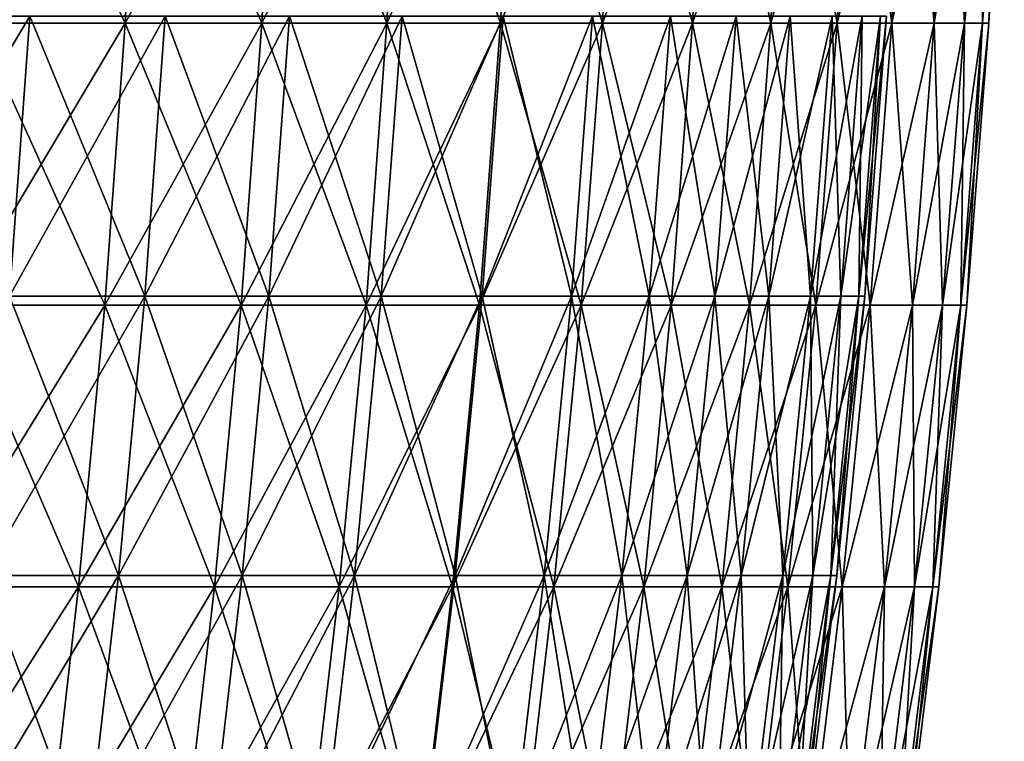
# Model space of a CAD drawing. Header units: millimetres. Extents: x -250 to 250, y -45 to 4150.
# Tile 803 of 805: x 231 to 250, y 4119 to 4134. Entities that reach past the tile are written whole.
import ezdxf

# ---------------------------------------------------------------- set-up
doc = ezdxf.new("R2010")
doc.units = ezdxf.units.MM
doc.header["$LTSCALE"] = 81.481481
for name, color, linetype in [('19', 7, 'CONTINUOUS'), ('20', 7, 'CONTINUOUS'), ('21', 7, 'CONTINUOUS'), ('22', 7, 'CONTINUOUS')]:
    doc.layers.add(name, color=color, linetype=linetype)

msp = doc.modelspace()

# ---------------------------------------------------------------- linework, layer by layer
at = {"layer": '19', "color": 7, "linetype": 'CONTINUOUS'}
for points in [[(232.607, 4133.45, -90.112), (229.721, 4133.45, -97.233), (232.891, 4138.964, -90.222), (232.607, 4133.45, -90.112)], [(232.891, 4138.964, -90.222), (229.721, 4133.45, -97.233), (230.002, 4138.964, -97.351), (232.891, 4138.964, -90.222)], [(235.271, 4133.45, -82.906), (232.607, 4133.45, -90.112), (235.559, 4138.964, -83.008), (235.271, 4133.45, -82.906)], [(235.559, 4138.964, -83.008), (232.607, 4133.45, -90.112), (232.891, 4138.964, -90.222), (235.559, 4138.964, -83.008)], [(237.713, 4133.45, -75.622), (235.271, 4133.45, -82.906), (238.003, 4138.964, -75.714), (237.713, 4133.45, -75.622)], [(238.003, 4138.964, -75.714), (235.271, 4133.45, -82.906), (235.559, 4138.964, -83.008), (238.003, 4138.964, -75.714)], [(239.929, 4133.45, -68.266), (237.713, 4133.45, -75.622), (240.222, 4138.964, -68.349), (239.929, 4133.45, -68.266)], [(240.222, 4138.964, -68.349), (237.713, 4133.45, -75.622), (238.003, 4138.964, -75.714), (240.222, 4138.964, -68.349)], [(241.917, 4133.45, -60.845), (239.929, 4133.45, -68.266), (242.213, 4138.964, -60.919), (241.917, 4133.45, -60.845)], [(242.213, 4138.964, -60.919), (239.929, 4133.45, -68.266), (240.222, 4138.964, -68.349), (242.213, 4138.964, -60.919)], [(243.676, 4133.45, -53.366), (241.917, 4133.45, -60.845), (243.974, 4138.964, -53.431), (243.676, 4133.45, -53.366)], [(243.974, 4138.964, -53.431), (241.917, 4133.45, -60.845), (242.213, 4138.964, -60.919), (243.974, 4138.964, -53.431)], [(245.204, 4133.45, -45.837), (243.676, 4133.45, -53.366), (245.504, 4138.964, -45.893), (245.204, 4133.45, -45.837)], [(245.504, 4138.964, -45.893), (243.676, 4133.45, -53.366), (243.974, 4138.964, -53.431), (245.504, 4138.964, -45.893)], [(246.499, 4133.45, -38.264), (245.204, 4133.45, -45.837), (246.801, 4138.964, -38.311), (246.499, 4133.45, -38.264)], [(246.801, 4138.964, -38.311), (245.204, 4133.45, -45.837), (245.504, 4138.964, -45.893), (246.801, 4138.964, -38.311)], [(247.561, 4133.45, -30.655), (246.499, 4133.45, -38.264), (247.863, 4138.964, -30.692), (247.561, 4133.45, -30.655)], [(247.863, 4138.964, -30.692), (246.499, 4133.45, -38.264), (246.801, 4138.964, -38.311), (247.863, 4138.964, -30.692)], [(248.387, 4133.45, -23.016), (247.561, 4133.45, -30.655), (248.691, 4138.964, -23.045), (248.387, 4133.45, -23.016)], [(248.691, 4138.964, -23.045), (247.561, 4133.45, -30.655), (247.863, 4138.964, -30.692), (248.691, 4138.964, -23.045)], [(248.978, 4133.45, -15.356), (248.387, 4133.45, -23.016), (249.283, 4138.964, -15.375), (248.978, 4133.45, -15.356)], [(249.283, 4138.964, -15.375), (248.387, 4133.45, -23.016), (248.691, 4138.964, -23.045), (249.283, 4138.964, -15.375)], [(249.333, 4133.45, -7.682), (248.978, 4133.45, -15.356), (249.638, 4138.964, -7.691), (249.333, 4133.45, -7.682)], [(249.638, 4138.964, -7.691), (248.978, 4133.45, -15.356), (249.283, 4138.964, -15.375), (249.638, 4138.964, -7.691)], [(249.452, 4133.45), (249.333, 4133.45, -7.682), (249.756, 4138.964), (249.452, 4133.45)], [(249.756, 4138.964), (249.333, 4133.45, -7.682), (249.638, 4138.964, -7.691), (249.756, 4138.964)], [(232.209, 4127.944, -89.958), (229.329, 4127.944, -97.066), (232.607, 4133.45, -90.112), (232.209, 4127.944, -89.958)], [(232.607, 4133.45, -90.112), (229.329, 4127.944, -97.066), (229.721, 4133.45, -97.233), (232.607, 4133.45, -90.112)], [(234.869, 4127.944, -82.765), (232.209, 4127.944, -89.958), (235.271, 4133.45, -82.906), (234.869, 4127.944, -82.765)], [(235.271, 4133.45, -82.906), (232.209, 4127.944, -89.958), (232.607, 4133.45, -90.112), (235.271, 4133.45, -82.906)], [(237.307, 4127.944, -75.493), (234.869, 4127.944, -82.765), (237.713, 4133.45, -75.622), (237.307, 4127.944, -75.493)], [(237.713, 4133.45, -75.622), (234.869, 4127.944, -82.765), (235.271, 4133.45, -82.906), (237.713, 4133.45, -75.622)], [(239.519, 4127.944, -68.149), (237.307, 4127.944, -75.493), (239.929, 4133.45, -68.266), (239.519, 4127.944, -68.149)], [(239.929, 4133.45, -68.266), (237.307, 4127.944, -75.493), (237.713, 4133.45, -75.622), (239.929, 4133.45, -68.266)], [(241.504, 4127.944, -60.741), (239.519, 4127.944, -68.149), (241.917, 4133.45, -60.845), (241.504, 4127.944, -60.741)], [(241.917, 4133.45, -60.845), (239.519, 4127.944, -68.149), (239.929, 4133.45, -68.266), (241.917, 4133.45, -60.845)], [(243.26, 4127.944, -53.275), (241.504, 4127.944, -60.741), (243.676, 4133.45, -53.366), (243.26, 4127.944, -53.275)], [(243.676, 4133.45, -53.366), (241.504, 4127.944, -60.741), (241.917, 4133.45, -60.845), (243.676, 4133.45, -53.366)], [(244.785, 4127.944, -45.758), (243.26, 4127.944, -53.275), (245.204, 4133.45, -45.837), (244.785, 4127.944, -45.758)], [(245.204, 4133.45, -45.837), (243.26, 4127.944, -53.275), (243.676, 4133.45, -53.366), (245.204, 4133.45, -45.837)], [(246.078, 4127.944, -38.198), (244.785, 4127.944, -45.758), (246.499, 4133.45, -38.264), (246.078, 4127.944, -38.198)], [(246.499, 4133.45, -38.264), (244.785, 4127.944, -45.758), (245.204, 4133.45, -45.837), (246.499, 4133.45, -38.264)], [(247.138, 4127.944, -30.602), (246.078, 4127.944, -38.198), (247.561, 4133.45, -30.655), (247.138, 4127.944, -30.602)], [(247.561, 4133.45, -30.655), (246.078, 4127.944, -38.198), (246.499, 4133.45, -38.264), (247.561, 4133.45, -30.655)], [(247.963, 4127.944, -22.977), (247.138, 4127.944, -30.602), (248.387, 4133.45, -23.016), (247.963, 4127.944, -22.977)], [(248.387, 4133.45, -23.016), (247.138, 4127.944, -30.602), (247.561, 4133.45, -30.655), (248.387, 4133.45, -23.016)], [(248.553, 4127.944, -15.33), (247.963, 4127.944, -22.977), (248.978, 4133.45, -15.356), (248.553, 4127.944, -15.33)], [(248.978, 4133.45, -15.356), (247.963, 4127.944, -22.977), (248.387, 4133.45, -23.016), (248.978, 4133.45, -15.356)], [(248.907, 4127.944, -7.669), (248.553, 4127.944, -15.33), (249.333, 4133.45, -7.682), (248.907, 4127.944, -7.669)], [(249.333, 4133.45, -7.682), (248.553, 4127.944, -15.33), (248.978, 4133.45, -15.356), (249.333, 4133.45, -7.682)], [(249.025, 4127.944), (248.907, 4127.944, -7.669), (249.452, 4133.45), (249.025, 4127.944)], [(249.452, 4133.45), (248.907, 4127.944, -7.669), (249.333, 4133.45, -7.682), (249.452, 4133.45)], [(231.698, 4122.448, -89.76), (228.824, 4122.448, -96.853), (232.209, 4127.944, -89.958), (231.698, 4122.448, -89.76)], [(232.209, 4127.944, -89.958), (228.824, 4122.448, -96.853), (229.329, 4127.944, -97.066), (232.209, 4127.944, -89.958)], [(234.352, 4122.448, -82.583), (231.698, 4122.448, -89.76), (234.869, 4127.944, -82.765), (234.352, 4122.448, -82.583)], [(234.869, 4127.944, -82.765), (231.698, 4122.448, -89.76), (232.209, 4127.944, -89.958), (234.869, 4127.944, -82.765)], [(236.784, 4122.448, -75.327), (234.352, 4122.448, -82.583), (237.307, 4127.944, -75.493), (236.784, 4122.448, -75.327)], [(237.307, 4127.944, -75.493), (234.352, 4122.448, -82.583), (234.869, 4127.944, -82.765), (237.307, 4127.944, -75.493)], [(238.992, 4122.448, -67.999), (236.784, 4122.448, -75.327), (239.519, 4127.944, -68.149), (238.992, 4122.448, -67.999)], [(239.519, 4127.944, -68.149), (236.784, 4122.448, -75.327), (237.307, 4127.944, -75.493), (239.519, 4127.944, -68.149)], [(240.972, 4122.448, -60.607), (238.992, 4122.448, -67.999), (241.504, 4127.944, -60.741), (240.972, 4122.448, -60.607)], [(241.504, 4127.944, -60.741), (238.992, 4122.448, -67.999), (239.519, 4127.944, -68.149), (241.504, 4127.944, -60.741)], [(242.725, 4122.448, -53.157), (240.972, 4122.448, -60.607), (243.26, 4127.944, -53.275), (242.725, 4122.448, -53.157)], [(243.26, 4127.944, -53.275), (240.972, 4122.448, -60.607), (241.504, 4127.944, -60.741), (243.26, 4127.944, -53.275)], [(244.246, 4122.448, -45.658), (242.725, 4122.448, -53.157), (244.785, 4127.944, -45.758), (244.246, 4122.448, -45.658)], [(244.785, 4127.944, -45.758), (242.725, 4122.448, -53.157), (243.26, 4127.944, -53.275), (244.785, 4127.944, -45.758)], [(245.537, 4122.448, -38.114), (244.246, 4122.448, -45.658), (246.078, 4127.944, -38.198), (245.537, 4122.448, -38.114)], [(246.078, 4127.944, -38.198), (244.246, 4122.448, -45.658), (244.785, 4127.944, -45.758), (246.078, 4127.944, -38.198)], [(246.594, 4122.448, -30.535), (245.537, 4122.448, -38.114), (247.138, 4127.944, -30.602), (246.594, 4122.448, -30.535)], [(247.138, 4127.944, -30.602), (245.537, 4122.448, -38.114), (246.078, 4127.944, -38.198), (247.138, 4127.944, -30.602)], [(247.417, 4122.448, -22.927), (246.594, 4122.448, -30.535), (247.963, 4127.944, -22.977), (247.417, 4122.448, -22.927)], [(247.963, 4127.944, -22.977), (246.594, 4122.448, -30.535), (247.138, 4127.944, -30.602), (247.963, 4127.944, -22.977)], [(248.006, 4122.448, -15.296), (247.417, 4122.448, -22.927), (248.553, 4127.944, -15.33), (248.006, 4122.448, -15.296)], [(248.553, 4127.944, -15.33), (247.417, 4122.448, -22.927), (247.963, 4127.944, -22.977), (248.553, 4127.944, -15.33)], [(248.359, 4122.448, -7.652), (248.006, 4122.448, -15.296), (248.907, 4127.944, -7.669), (248.359, 4122.448, -7.652)], [(248.907, 4127.944, -7.669), (248.006, 4122.448, -15.296), (248.553, 4127.944, -15.33), (248.907, 4127.944, -7.669)], [(248.477, 4122.448), (248.359, 4122.448, -7.652), (249.025, 4127.944), (248.477, 4122.448)], [(249.025, 4127.944), (248.359, 4122.448, -7.652), (248.907, 4127.944, -7.669), (249.025, 4127.944)], [(231.074, 4116.967, -89.519), (228.208, 4116.967, -96.592), (231.698, 4122.448, -89.76), (231.074, 4116.967, -89.519)], [(231.698, 4122.448, -89.76), (228.208, 4116.967, -96.592), (228.824, 4122.448, -96.853), (231.698, 4122.448, -89.76)], [(233.721, 4116.967, -82.36), (231.074, 4116.967, -89.519), (234.352, 4122.448, -82.583), (233.721, 4116.967, -82.36)], [(234.352, 4122.448, -82.583), (231.074, 4116.967, -89.519), (231.698, 4122.448, -89.76), (234.352, 4122.448, -82.583)], [(236.147, 4116.967, -75.124), (233.721, 4116.967, -82.36), (236.784, 4122.448, -75.327), (236.147, 4116.967, -75.124)], [(236.784, 4122.448, -75.327), (233.721, 4116.967, -82.36), (234.352, 4122.448, -82.583), (236.784, 4122.448, -75.327)], [(238.348, 4116.967, -67.816), (236.147, 4116.967, -75.124), (238.992, 4122.448, -67.999), (238.348, 4116.967, -67.816)], [(238.992, 4122.448, -67.999), (236.147, 4116.967, -75.124), (236.784, 4122.448, -75.327), (238.992, 4122.448, -67.999)], [(240.323, 4116.967, -60.444), (238.348, 4116.967, -67.816), (240.972, 4122.448, -60.607), (240.323, 4116.967, -60.444)], [(240.972, 4122.448, -60.607), (238.348, 4116.967, -67.816), (238.992, 4122.448, -67.999), (240.972, 4122.448, -60.607)], [(242.071, 4116.967, -53.014), (240.323, 4116.967, -60.444), (242.725, 4122.448, -53.157), (242.071, 4116.967, -53.014)], [(242.725, 4122.448, -53.157), (240.323, 4116.967, -60.444), (240.972, 4122.448, -60.607), (242.725, 4122.448, -53.157)], [(243.589, 4116.967, -45.535), (242.071, 4116.967, -53.014), (244.246, 4122.448, -45.658), (243.589, 4116.967, -45.535)], [(244.246, 4122.448, -45.658), (242.071, 4116.967, -53.014), (242.725, 4122.448, -53.157), (244.246, 4122.448, -45.658)], [(244.875, 4116.967, -38.012), (243.589, 4116.967, -45.535), (245.537, 4122.448, -38.114), (244.875, 4116.967, -38.012)], [(245.537, 4122.448, -38.114), (243.589, 4116.967, -45.535), (244.246, 4122.448, -45.658), (245.537, 4122.448, -38.114)], [(245.93, 4116.967, -30.453), (244.875, 4116.967, -38.012), (246.594, 4122.448, -30.535), (245.93, 4116.967, -30.453)], [(246.594, 4122.448, -30.535), (244.875, 4116.967, -38.012), (245.537, 4122.448, -38.114), (246.594, 4122.448, -30.535)], [(246.751, 4116.967, -22.865), (245.93, 4116.967, -30.453), (247.417, 4122.448, -22.927), (246.751, 4116.967, -22.865)], [(247.417, 4122.448, -22.927), (245.93, 4116.967, -30.453), (246.594, 4122.448, -30.535), (247.417, 4122.448, -22.927)], [(247.338, 4116.967, -15.255), (246.751, 4116.967, -22.865), (248.006, 4122.448, -15.296), (247.338, 4116.967, -15.255)], [(248.006, 4122.448, -15.296), (246.751, 4116.967, -22.865), (247.417, 4122.448, -22.927), (248.006, 4122.448, -15.296)], [(247.69, 4116.967, -7.631), (247.338, 4116.967, -15.255), (248.359, 4122.448, -7.652), (247.69, 4116.967, -7.631)], [(248.359, 4122.448, -7.652), (247.338, 4116.967, -15.255), (248.006, 4122.448, -15.296), (248.359, 4122.448, -7.652)], [(247.808, 4116.967), (247.69, 4116.967, -7.631), (248.477, 4122.448), (247.808, 4116.967)], [(248.477, 4122.448), (247.69, 4116.967, -7.631), (248.359, 4122.448, -7.652), (248.477, 4122.448)]]:
    msp.add_3dface(points, dxfattribs=at)
at = {"layer": '20', "color": 7, "linetype": 'CONTINUOUS'}
for points in [[(229.721, 4133.45, 97.233), (232.607, 4133.45, 90.112), (230.002, 4138.964, 97.351), (229.721, 4133.45, 97.233)], [(230.002, 4138.964, 97.351), (232.607, 4133.45, 90.112), (232.891, 4138.964, 90.222), (230.002, 4138.964, 97.351)], [(232.607, 4133.45, 90.112), (235.271, 4133.45, 82.906), (232.891, 4138.964, 90.222), (232.607, 4133.45, 90.112)], [(232.891, 4138.964, 90.222), (235.271, 4133.45, 82.906), (235.559, 4138.964, 83.008), (232.891, 4138.964, 90.222)], [(235.271, 4133.45, 82.906), (237.713, 4133.45, 75.622), (235.559, 4138.964, 83.008), (235.271, 4133.45, 82.906)], [(235.559, 4138.964, 83.008), (237.713, 4133.45, 75.622), (238.003, 4138.964, 75.714), (235.559, 4138.964, 83.008)], [(237.713, 4133.45, 75.622), (239.929, 4133.45, 68.266), (238.003, 4138.964, 75.714), (237.713, 4133.45, 75.622)], [(238.003, 4138.964, 75.714), (239.929, 4133.45, 68.266), (240.222, 4138.964, 68.349), (238.003, 4138.964, 75.714)], [(239.929, 4133.45, 68.266), (241.917, 4133.45, 60.845), (240.222, 4138.964, 68.349), (239.929, 4133.45, 68.266)], [(240.222, 4138.964, 68.349), (241.917, 4133.45, 60.845), (242.213, 4138.964, 60.919), (240.222, 4138.964, 68.349)], [(241.917, 4133.45, 60.845), (243.676, 4133.45, 53.366), (242.213, 4138.964, 60.919), (241.917, 4133.45, 60.845)], [(242.213, 4138.964, 60.919), (243.676, 4133.45, 53.366), (243.974, 4138.964, 53.431), (242.213, 4138.964, 60.919)], [(243.676, 4133.45, 53.366), (245.204, 4133.45, 45.837), (243.974, 4138.964, 53.431), (243.676, 4133.45, 53.366)], [(243.974, 4138.964, 53.431), (245.204, 4133.45, 45.837), (245.504, 4138.964, 45.893), (243.974, 4138.964, 53.431)], [(245.204, 4133.45, 45.837), (246.499, 4133.45, 38.264), (245.504, 4138.964, 45.893), (245.204, 4133.45, 45.837)], [(245.504, 4138.964, 45.893), (246.499, 4133.45, 38.264), (246.801, 4138.964, 38.311), (245.504, 4138.964, 45.893)], [(246.499, 4133.45, 38.264), (247.561, 4133.45, 30.655), (246.801, 4138.964, 38.311), (246.499, 4133.45, 38.264)], [(246.801, 4138.964, 38.311), (247.561, 4133.45, 30.655), (247.863, 4138.964, 30.692), (246.801, 4138.964, 38.311)], [(247.561, 4133.45, 30.655), (248.387, 4133.45, 23.016), (247.863, 4138.964, 30.692), (247.561, 4133.45, 30.655)], [(247.863, 4138.964, 30.692), (248.387, 4133.45, 23.016), (248.691, 4138.964, 23.045), (247.863, 4138.964, 30.692)], [(248.387, 4133.45, 23.016), (248.978, 4133.45, 15.356), (248.691, 4138.964, 23.045), (248.387, 4133.45, 23.016)], [(248.691, 4138.964, 23.045), (248.978, 4133.45, 15.356), (249.283, 4138.964, 15.375), (248.691, 4138.964, 23.045)], [(248.978, 4133.45, 15.356), (249.333, 4133.45, 7.682), (249.283, 4138.964, 15.375), (248.978, 4133.45, 15.356)], [(249.283, 4138.964, 15.375), (249.333, 4133.45, 7.682), (249.638, 4138.964, 7.691), (249.283, 4138.964, 15.375)], [(249.333, 4133.45, 7.682), (249.452, 4133.45), (249.638, 4138.964, 7.691), (249.333, 4133.45, 7.682)], [(249.452, 4133.45), (249.756, 4138.964), (249.638, 4138.964, 7.691), (249.452, 4133.45)], [(229.329, 4127.944, 97.066), (232.209, 4127.944, 89.958), (229.721, 4133.45, 97.233), (229.329, 4127.944, 97.066)], [(229.721, 4133.45, 97.233), (232.209, 4127.944, 89.958), (232.607, 4133.45, 90.112), (229.721, 4133.45, 97.233)], [(232.209, 4127.944, 89.958), (234.869, 4127.944, 82.765), (232.607, 4133.45, 90.112), (232.209, 4127.944, 89.958)], [(232.607, 4133.45, 90.112), (234.869, 4127.944, 82.765), (235.271, 4133.45, 82.906), (232.607, 4133.45, 90.112)], [(234.869, 4127.944, 82.765), (237.307, 4127.944, 75.493), (235.271, 4133.45, 82.906), (234.869, 4127.944, 82.765)], [(235.271, 4133.45, 82.906), (237.307, 4127.944, 75.493), (237.713, 4133.45, 75.622), (235.271, 4133.45, 82.906)], [(237.307, 4127.944, 75.493), (239.519, 4127.944, 68.149), (237.713, 4133.45, 75.622), (237.307, 4127.944, 75.493)], [(237.713, 4133.45, 75.622), (239.519, 4127.944, 68.149), (239.929, 4133.45, 68.266), (237.713, 4133.45, 75.622)], [(239.519, 4127.944, 68.149), (241.504, 4127.944, 60.741), (239.929, 4133.45, 68.266), (239.519, 4127.944, 68.149)], [(239.929, 4133.45, 68.266), (241.504, 4127.944, 60.741), (241.917, 4133.45, 60.845), (239.929, 4133.45, 68.266)], [(241.504, 4127.944, 60.741), (243.26, 4127.944, 53.275), (241.917, 4133.45, 60.845), (241.504, 4127.944, 60.741)], [(241.917, 4133.45, 60.845), (243.26, 4127.944, 53.275), (243.676, 4133.45, 53.366), (241.917, 4133.45, 60.845)], [(243.26, 4127.944, 53.275), (244.785, 4127.944, 45.758), (243.676, 4133.45, 53.366), (243.26, 4127.944, 53.275)], [(243.676, 4133.45, 53.366), (244.785, 4127.944, 45.758), (245.204, 4133.45, 45.837), (243.676, 4133.45, 53.366)], [(244.785, 4127.944, 45.758), (246.078, 4127.944, 38.198), (245.204, 4133.45, 45.837), (244.785, 4127.944, 45.758)], [(245.204, 4133.45, 45.837), (246.078, 4127.944, 38.198), (246.499, 4133.45, 38.264), (245.204, 4133.45, 45.837)], [(246.078, 4127.944, 38.198), (247.138, 4127.944, 30.602), (246.499, 4133.45, 38.264), (246.078, 4127.944, 38.198)], [(246.499, 4133.45, 38.264), (247.138, 4127.944, 30.602), (247.561, 4133.45, 30.655), (246.499, 4133.45, 38.264)], [(247.138, 4127.944, 30.602), (247.963, 4127.944, 22.977), (247.561, 4133.45, 30.655), (247.138, 4127.944, 30.602)], [(247.561, 4133.45, 30.655), (247.963, 4127.944, 22.977), (248.387, 4133.45, 23.016), (247.561, 4133.45, 30.655)], [(247.963, 4127.944, 22.977), (248.553, 4127.944, 15.33), (248.387, 4133.45, 23.016), (247.963, 4127.944, 22.977)], [(248.387, 4133.45, 23.016), (248.553, 4127.944, 15.33), (248.978, 4133.45, 15.356), (248.387, 4133.45, 23.016)], [(248.553, 4127.944, 15.33), (248.907, 4127.944, 7.669), (248.978, 4133.45, 15.356), (248.553, 4127.944, 15.33)], [(248.907, 4127.944, 7.669), (249.025, 4127.944), (249.333, 4133.45, 7.682), (248.907, 4127.944, 7.669)], [(248.978, 4133.45, 15.356), (248.907, 4127.944, 7.669), (249.333, 4133.45, 7.682), (248.978, 4133.45, 15.356)], [(249.025, 4127.944), (249.452, 4133.45), (249.333, 4133.45, 7.682), (249.025, 4127.944)], [(228.824, 4122.448, 96.853), (231.698, 4122.448, 89.76), (229.329, 4127.944, 97.066), (228.824, 4122.448, 96.853)], [(229.329, 4127.944, 97.066), (231.698, 4122.448, 89.76), (232.209, 4127.944, 89.958), (229.329, 4127.944, 97.066)], [(231.698, 4122.448, 89.76), (234.352, 4122.448, 82.583), (232.209, 4127.944, 89.958), (231.698, 4122.448, 89.76)], [(232.209, 4127.944, 89.958), (234.352, 4122.448, 82.583), (234.869, 4127.944, 82.765), (232.209, 4127.944, 89.958)], [(234.352, 4122.448, 82.583), (236.784, 4122.448, 75.327), (234.869, 4127.944, 82.765), (234.352, 4122.448, 82.583)], [(234.869, 4127.944, 82.765), (236.784, 4122.448, 75.327), (237.307, 4127.944, 75.493), (234.869, 4127.944, 82.765)], [(236.784, 4122.448, 75.327), (238.992, 4122.448, 67.999), (237.307, 4127.944, 75.493), (236.784, 4122.448, 75.327)], [(237.307, 4127.944, 75.493), (238.992, 4122.448, 67.999), (239.519, 4127.944, 68.149), (237.307, 4127.944, 75.493)], [(238.992, 4122.448, 67.999), (240.972, 4122.448, 60.607), (239.519, 4127.944, 68.149), (238.992, 4122.448, 67.999)], [(239.519, 4127.944, 68.149), (240.972, 4122.448, 60.607), (241.504, 4127.944, 60.741), (239.519, 4127.944, 68.149)], [(240.972, 4122.448, 60.607), (242.725, 4122.448, 53.157), (241.504, 4127.944, 60.741), (240.972, 4122.448, 60.607)], [(241.504, 4127.944, 60.741), (242.725, 4122.448, 53.157), (243.26, 4127.944, 53.275), (241.504, 4127.944, 60.741)], [(242.725, 4122.448, 53.157), (244.246, 4122.448, 45.658), (243.26, 4127.944, 53.275), (242.725, 4122.448, 53.157)], [(243.26, 4127.944, 53.275), (244.246, 4122.448, 45.658), (244.785, 4127.944, 45.758), (243.26, 4127.944, 53.275)], [(244.246, 4122.448, 45.658), (245.537, 4122.448, 38.114), (244.785, 4127.944, 45.758), (244.246, 4122.448, 45.658)], [(244.785, 4127.944, 45.758), (245.537, 4122.448, 38.114), (246.078, 4127.944, 38.198), (244.785, 4127.944, 45.758)], [(245.537, 4122.448, 38.114), (246.594, 4122.448, 30.535), (246.078, 4127.944, 38.198), (245.537, 4122.448, 38.114)], [(246.078, 4127.944, 38.198), (246.594, 4122.448, 30.535), (247.138, 4127.944, 30.602), (246.078, 4127.944, 38.198)], [(246.594, 4122.448, 30.535), (247.417, 4122.448, 22.927), (247.138, 4127.944, 30.602), (246.594, 4122.448, 30.535)], [(247.138, 4127.944, 30.602), (247.417, 4122.448, 22.927), (247.963, 4127.944, 22.977), (247.138, 4127.944, 30.602)], [(247.417, 4122.448, 22.927), (248.006, 4122.448, 15.296), (247.963, 4127.944, 22.977), (247.417, 4122.448, 22.927)], [(247.963, 4127.944, 22.977), (248.006, 4122.448, 15.296), (248.553, 4127.944, 15.33), (247.963, 4127.944, 22.977)], [(248.006, 4122.448, 15.296), (248.359, 4122.448, 7.652), (248.553, 4127.944, 15.33), (248.006, 4122.448, 15.296)], [(248.359, 4122.448, 7.652), (248.477, 4122.448), (248.907, 4127.944, 7.669), (248.359, 4122.448, 7.652)], [(248.553, 4127.944, 15.33), (248.359, 4122.448, 7.652), (248.907, 4127.944, 7.669), (248.553, 4127.944, 15.33)], [(248.477, 4122.448), (249.025, 4127.944), (248.907, 4127.944, 7.669), (248.477, 4122.448)], [(228.208, 4116.967, 96.592), (231.074, 4116.967, 89.519), (228.824, 4122.448, 96.853), (228.208, 4116.967, 96.592)], [(228.824, 4122.448, 96.853), (231.074, 4116.967, 89.519), (231.698, 4122.448, 89.76), (228.824, 4122.448, 96.853)], [(231.074, 4116.967, 89.519), (233.721, 4116.967, 82.36), (231.698, 4122.448, 89.76), (231.074, 4116.967, 89.519)], [(231.698, 4122.448, 89.76), (233.721, 4116.967, 82.36), (234.352, 4122.448, 82.583), (231.698, 4122.448, 89.76)], [(233.721, 4116.967, 82.36), (236.147, 4116.967, 75.124), (234.352, 4122.448, 82.583), (233.721, 4116.967, 82.36)], [(234.352, 4122.448, 82.583), (236.147, 4116.967, 75.124), (236.784, 4122.448, 75.327), (234.352, 4122.448, 82.583)], [(236.147, 4116.967, 75.124), (238.348, 4116.967, 67.816), (236.784, 4122.448, 75.327), (236.147, 4116.967, 75.124)], [(236.784, 4122.448, 75.327), (238.348, 4116.967, 67.816), (238.992, 4122.448, 67.999), (236.784, 4122.448, 75.327)], [(238.348, 4116.967, 67.816), (240.323, 4116.967, 60.444), (238.992, 4122.448, 67.999), (238.348, 4116.967, 67.816)], [(238.992, 4122.448, 67.999), (240.323, 4116.967, 60.444), (240.972, 4122.448, 60.607), (238.992, 4122.448, 67.999)], [(240.323, 4116.967, 60.444), (242.071, 4116.967, 53.014), (240.972, 4122.448, 60.607), (240.323, 4116.967, 60.444)], [(240.972, 4122.448, 60.607), (242.071, 4116.967, 53.014), (242.725, 4122.448, 53.157), (240.972, 4122.448, 60.607)], [(242.071, 4116.967, 53.014), (243.589, 4116.967, 45.535), (242.725, 4122.448, 53.157), (242.071, 4116.967, 53.014)], [(242.725, 4122.448, 53.157), (243.589, 4116.967, 45.535), (244.246, 4122.448, 45.658), (242.725, 4122.448, 53.157)], [(243.589, 4116.967, 45.535), (244.875, 4116.967, 38.012), (244.246, 4122.448, 45.658), (243.589, 4116.967, 45.535)], [(244.246, 4122.448, 45.658), (244.875, 4116.967, 38.012), (245.537, 4122.448, 38.114), (244.246, 4122.448, 45.658)], [(244.875, 4116.967, 38.012), (245.93, 4116.967, 30.453), (245.537, 4122.448, 38.114), (244.875, 4116.967, 38.012)], [(245.537, 4122.448, 38.114), (245.93, 4116.967, 30.453), (246.594, 4122.448, 30.535), (245.537, 4122.448, 38.114)], [(245.93, 4116.967, 30.453), (246.751, 4116.967, 22.865), (246.594, 4122.448, 30.535), (245.93, 4116.967, 30.453)], [(246.594, 4122.448, 30.535), (246.751, 4116.967, 22.865), (247.417, 4122.448, 22.927), (246.594, 4122.448, 30.535)], [(246.751, 4116.967, 22.865), (247.338, 4116.967, 15.255), (247.417, 4122.448, 22.927), (246.751, 4116.967, 22.865)], [(247.338, 4116.967, 15.255), (247.69, 4116.967, 7.631), (248.006, 4122.448, 15.296), (247.338, 4116.967, 15.255)], [(247.417, 4122.448, 22.927), (247.338, 4116.967, 15.255), (248.006, 4122.448, 15.296), (247.417, 4122.448, 22.927)], [(247.69, 4116.967, 7.631), (247.808, 4116.967), (248.359, 4122.448, 7.652), (247.69, 4116.967, 7.631)], [(248.006, 4122.448, 15.296), (247.69, 4116.967, 7.631), (248.359, 4122.448, 7.652), (248.006, 4122.448, 15.296)], [(247.808, 4116.967), (248.477, 4122.448), (248.359, 4122.448, 7.652), (247.808, 4116.967)]]:
    msp.add_3dface(points, dxfattribs=at)
at = {"layer": '21', "color": 7, "linetype": 'CONTINUOUS'}
for points in [[(230.352, 4128.123, 89.239), (227.494, 4128.123, 96.29), (230.746, 4133.584, 89.391), (230.352, 4128.123, 89.239)], [(230.746, 4133.584, 89.391), (227.494, 4128.123, 96.29), (227.884, 4133.584, 96.455), (230.746, 4133.584, 89.391)], [(232.99, 4128.123, 82.103), (230.352, 4128.123, 89.239), (233.389, 4133.584, 82.243), (232.99, 4128.123, 82.103)], [(233.389, 4133.584, 82.243), (230.352, 4128.123, 89.239), (230.746, 4133.584, 89.391), (233.389, 4133.584, 82.243)], [(235.408, 4128.123, 74.889), (232.99, 4128.123, 82.103), (235.811, 4133.584, 75.017), (235.408, 4128.123, 74.889)], [(235.811, 4133.584, 75.017), (232.99, 4128.123, 82.103), (233.389, 4133.584, 82.243), (235.811, 4133.584, 75.017)], [(237.603, 4128.123, 67.604), (235.408, 4128.123, 74.889), (238.01, 4133.584, 67.72), (237.603, 4128.123, 67.604)], [(238.01, 4133.584, 67.72), (235.408, 4128.123, 74.889), (235.811, 4133.584, 75.017), (238.01, 4133.584, 67.72)], [(239.572, 4128.123, 60.255), (237.603, 4128.123, 67.604), (239.982, 4133.584, 60.358), (239.572, 4128.123, 60.255)], [(239.982, 4133.584, 60.358), (237.603, 4128.123, 67.604), (238.01, 4133.584, 67.72), (239.982, 4133.584, 60.358)], [(241.314, 4128.123, 52.849), (239.572, 4128.123, 60.255), (241.727, 4133.584, 52.939), (241.314, 4128.123, 52.849)], [(241.727, 4133.584, 52.939), (239.572, 4128.123, 60.255), (239.982, 4133.584, 60.358), (241.727, 4133.584, 52.939)], [(242.827, 4128.123, 45.392), (241.314, 4128.123, 52.849), (243.243, 4133.584, 45.47), (242.827, 4128.123, 45.392)], [(243.243, 4133.584, 45.47), (241.314, 4128.123, 52.849), (241.727, 4133.584, 52.939), (243.243, 4133.584, 45.47)], [(244.11, 4128.123, 37.893), (242.827, 4128.123, 45.392), (244.528, 4133.584, 37.958), (244.11, 4128.123, 37.893)], [(244.528, 4133.584, 37.958), (242.827, 4128.123, 45.392), (243.243, 4133.584, 45.47), (244.528, 4133.584, 37.958)], [(245.161, 4128.123, 30.357), (244.11, 4128.123, 37.893), (245.581, 4133.584, 30.409), (245.161, 4128.123, 30.357)], [(245.581, 4133.584, 30.409), (244.11, 4128.123, 37.893), (244.528, 4133.584, 37.958), (245.581, 4133.584, 30.409)], [(245.979, 4128.123, 22.793), (245.161, 4128.123, 30.357), (246.401, 4133.584, 22.832), (245.979, 4128.123, 22.793)], [(246.401, 4133.584, 22.832), (245.161, 4128.123, 30.357), (245.581, 4133.584, 30.409), (246.401, 4133.584, 22.832)], [(246.565, 4128.123, 15.208), (245.979, 4128.123, 22.793), (246.987, 4133.584, 15.234), (246.565, 4128.123, 15.208)], [(246.987, 4133.584, 15.234), (245.979, 4128.123, 22.793), (246.401, 4133.584, 22.832), (246.987, 4133.584, 15.234)], [(246.916, 4128.123, 7.607), (246.565, 4128.123, 15.208), (247.339, 4133.584, 7.62), (246.916, 4128.123, 7.607)], [(247.339, 4133.584, 7.62), (246.565, 4128.123, 15.208), (246.987, 4133.584, 15.234), (247.339, 4133.584, 7.62)], [(247.033, 4128.123), (246.916, 4128.123, 7.607), (247.456, 4133.584), (247.033, 4128.123)], [(247.456, 4133.584), (246.916, 4128.123, 7.607), (247.339, 4133.584, 7.62), (247.456, 4133.584)], [(232.478, 4122.673, 81.922), (229.845, 4122.673, 89.042), (232.99, 4128.123, 82.103), (232.478, 4122.673, 81.922)], [(232.99, 4128.123, 82.103), (229.845, 4122.673, 89.042), (230.352, 4128.123, 89.239), (232.99, 4128.123, 82.103)], [(234.89, 4122.673, 74.724), (232.478, 4122.673, 81.922), (235.408, 4128.123, 74.889), (234.89, 4122.673, 74.724)], [(235.408, 4128.123, 74.889), (232.478, 4122.673, 81.922), (232.99, 4128.123, 82.103), (235.408, 4128.123, 74.889)], [(237.08, 4122.673, 67.455), (234.89, 4122.673, 74.724), (237.603, 4128.123, 67.604), (237.08, 4122.673, 67.455)], [(237.603, 4128.123, 67.604), (234.89, 4122.673, 74.724), (235.408, 4128.123, 74.889), (237.603, 4128.123, 67.604)], [(239.045, 4122.673, 60.122), (237.08, 4122.673, 67.455), (239.572, 4128.123, 60.255), (239.045, 4122.673, 60.122)], [(239.572, 4128.123, 60.255), (237.08, 4122.673, 67.455), (237.603, 4128.123, 67.604), (239.572, 4128.123, 60.255)], [(240.783, 4122.673, 52.732), (239.045, 4122.673, 60.122), (241.314, 4128.123, 52.849), (240.783, 4122.673, 52.732)], [(241.314, 4128.123, 52.849), (239.045, 4122.673, 60.122), (239.572, 4128.123, 60.255), (241.314, 4128.123, 52.849)], [(242.293, 4122.673, 45.292), (240.783, 4122.673, 52.732), (242.827, 4128.123, 45.392), (242.293, 4122.673, 45.292)], [(242.827, 4128.123, 45.392), (240.783, 4122.673, 52.732), (241.314, 4128.123, 52.849), (242.827, 4128.123, 45.392)], [(243.573, 4122.673, 37.809), (242.293, 4122.673, 45.292), (244.11, 4128.123, 37.893), (243.573, 4122.673, 37.809)], [(244.11, 4128.123, 37.893), (242.293, 4122.673, 45.292), (242.827, 4128.123, 45.392), (244.11, 4128.123, 37.893)], [(244.622, 4122.673, 30.291), (243.573, 4122.673, 37.809), (245.161, 4128.123, 30.357), (244.622, 4122.673, 30.291)], [(245.161, 4128.123, 30.357), (243.573, 4122.673, 37.809), (244.11, 4128.123, 37.893), (245.161, 4128.123, 30.357)], [(245.438, 4122.673, 22.743), (244.622, 4122.673, 30.291), (245.979, 4128.123, 22.793), (245.438, 4122.673, 22.743)], [(245.979, 4128.123, 22.793), (244.622, 4122.673, 30.291), (245.161, 4128.123, 30.357), (245.979, 4128.123, 22.793)], [(246.022, 4122.673, 15.174), (245.438, 4122.673, 22.743), (246.565, 4128.123, 15.208), (246.022, 4122.673, 15.174)], [(246.565, 4128.123, 15.208), (245.438, 4122.673, 22.743), (245.979, 4128.123, 22.793), (246.565, 4128.123, 15.208)], [(246.373, 4122.673, 7.591), (246.022, 4122.673, 15.174), (246.916, 4128.123, 7.607), (246.373, 4122.673, 7.591)], [(246.916, 4128.123, 7.607), (246.022, 4122.673, 15.174), (246.565, 4128.123, 15.208), (246.916, 4128.123, 7.607)], [(246.49, 4122.673), (246.373, 4122.673, 7.591), (247.033, 4128.123), (246.49, 4122.673)], [(247.033, 4128.123), (246.373, 4122.673, 7.591), (246.916, 4128.123, 7.607), (247.033, 4128.123)], [(231.852, 4117.235, 81.701), (229.226, 4117.235, 88.803), (232.478, 4122.673, 81.922), (231.852, 4117.235, 81.701)], [(232.478, 4122.673, 81.922), (229.226, 4117.235, 88.803), (229.845, 4122.673, 89.042), (232.478, 4122.673, 81.922)], [(234.258, 4117.235, 74.523), (231.852, 4117.235, 81.701), (234.89, 4122.673, 74.724), (234.258, 4117.235, 74.523)], [(234.89, 4122.673, 74.724), (231.852, 4117.235, 81.701), (232.478, 4122.673, 81.922), (234.89, 4122.673, 74.724)], [(236.442, 4117.235, 67.274), (234.258, 4117.235, 74.523), (237.08, 4122.673, 67.455), (236.442, 4117.235, 67.274)], [(237.08, 4122.673, 67.455), (234.258, 4117.235, 74.523), (234.89, 4122.673, 74.724), (237.08, 4122.673, 67.455)], [(238.401, 4117.235, 59.96), (236.442, 4117.235, 67.274), (239.045, 4122.673, 60.122), (238.401, 4117.235, 59.96)], [(239.045, 4122.673, 60.122), (236.442, 4117.235, 67.274), (237.08, 4122.673, 67.455), (239.045, 4122.673, 60.122)], [(240.135, 4117.235, 52.59), (238.401, 4117.235, 59.96), (240.783, 4122.673, 52.732), (240.135, 4117.235, 52.59)], [(240.783, 4122.673, 52.732), (238.401, 4117.235, 59.96), (239.045, 4122.673, 60.122), (240.783, 4122.673, 52.732)], [(241.64, 4117.235, 45.17), (240.135, 4117.235, 52.59), (242.293, 4122.673, 45.292), (241.64, 4117.235, 45.17)], [(242.293, 4122.673, 45.292), (240.135, 4117.235, 52.59), (240.783, 4122.673, 52.732), (242.293, 4122.673, 45.292)], [(242.917, 4117.235, 37.708), (241.64, 4117.235, 45.17), (243.573, 4122.673, 37.809), (242.917, 4117.235, 37.708)], [(243.573, 4122.673, 37.809), (241.64, 4117.235, 45.17), (242.293, 4122.673, 45.292), (243.573, 4122.673, 37.809)], [(243.963, 4117.235, 30.209), (242.917, 4117.235, 37.708), (244.622, 4122.673, 30.291), (243.963, 4117.235, 30.209)], [(244.622, 4122.673, 30.291), (242.917, 4117.235, 37.708), (243.573, 4122.673, 37.809), (244.622, 4122.673, 30.291)], [(244.777, 4117.235, 22.682), (243.963, 4117.235, 30.209), (245.438, 4122.673, 22.743), (244.777, 4117.235, 22.682)], [(245.438, 4122.673, 22.743), (243.963, 4117.235, 30.209), (244.622, 4122.673, 30.291), (245.438, 4122.673, 22.743)], [(245.36, 4117.235, 15.133), (244.777, 4117.235, 22.682), (246.022, 4122.673, 15.174), (245.36, 4117.235, 15.133)], [(246.022, 4122.673, 15.174), (244.777, 4117.235, 22.682), (245.438, 4122.673, 22.743), (246.022, 4122.673, 15.174)], [(245.71, 4117.235, 7.57), (245.36, 4117.235, 15.133), (246.373, 4122.673, 7.591), (245.71, 4117.235, 7.57)], [(246.373, 4122.673, 7.591), (245.36, 4117.235, 15.133), (246.022, 4122.673, 15.174), (246.373, 4122.673, 7.591)], [(245.826, 4117.235), (245.71, 4117.235, 7.57), (246.49, 4122.673), (245.826, 4117.235)], [(246.49, 4122.673), (245.71, 4117.235, 7.57), (246.373, 4122.673, 7.591), (246.49, 4122.673)]]:
    msp.add_3dface(points, dxfattribs=at)
at = {"layer": '22', "color": 7, "linetype": 'CONTINUOUS'}
for points in [[(227.884, 4133.584, -96.455), (230.352, 4128.123, -89.239), (230.746, 4133.584, -89.391), (227.884, 4133.584, -96.455)], [(230.352, 4128.123, -89.239), (232.99, 4128.123, -82.103), (230.746, 4133.584, -89.391), (230.352, 4128.123, -89.239)], [(230.746, 4133.584, -89.391), (232.99, 4128.123, -82.103), (233.389, 4133.584, -82.243), (230.746, 4133.584, -89.391)], [(232.99, 4128.123, -82.103), (235.408, 4128.123, -74.889), (233.389, 4133.584, -82.243), (232.99, 4128.123, -82.103)], [(233.389, 4133.584, -82.243), (235.408, 4128.123, -74.889), (235.811, 4133.584, -75.017), (233.389, 4133.584, -82.243)], [(235.408, 4128.123, -74.889), (237.603, 4128.123, -67.604), (235.811, 4133.584, -75.017), (235.408, 4128.123, -74.889)], [(235.811, 4133.584, -75.017), (237.603, 4128.123, -67.604), (238.01, 4133.584, -67.72), (235.811, 4133.584, -75.017)], [(237.603, 4128.123, -67.604), (239.572, 4128.123, -60.255), (238.01, 4133.584, -67.72), (237.603, 4128.123, -67.604)], [(238.01, 4133.584, -67.72), (239.572, 4128.123, -60.255), (239.982, 4133.584, -60.358), (238.01, 4133.584, -67.72)], [(239.572, 4128.123, -60.255), (241.314, 4128.123, -52.849), (239.982, 4133.584, -60.358), (239.572, 4128.123, -60.255)], [(239.982, 4133.584, -60.358), (241.314, 4128.123, -52.849), (241.727, 4133.584, -52.939), (239.982, 4133.584, -60.358)], [(241.314, 4128.123, -52.849), (242.827, 4128.123, -45.392), (241.727, 4133.584, -52.939), (241.314, 4128.123, -52.849)], [(241.727, 4133.584, -52.939), (242.827, 4128.123, -45.392), (243.243, 4133.584, -45.47), (241.727, 4133.584, -52.939)], [(242.827, 4128.123, -45.392), (244.11, 4128.123, -37.893), (243.243, 4133.584, -45.47), (242.827, 4128.123, -45.392)], [(243.243, 4133.584, -45.47), (244.11, 4128.123, -37.893), (244.528, 4133.584, -37.958), (243.243, 4133.584, -45.47)], [(244.11, 4128.123, -37.893), (245.161, 4128.123, -30.357), (244.528, 4133.584, -37.958), (244.11, 4128.123, -37.893)], [(244.528, 4133.584, -37.958), (245.161, 4128.123, -30.357), (245.581, 4133.584, -30.409), (244.528, 4133.584, -37.958)], [(245.161, 4128.123, -30.357), (245.979, 4128.123, -22.793), (245.581, 4133.584, -30.409), (245.161, 4128.123, -30.357)], [(245.581, 4133.584, -30.409), (245.979, 4128.123, -22.793), (246.401, 4133.584, -22.832), (245.581, 4133.584, -30.409)], [(245.979, 4128.123, -22.793), (246.565, 4128.123, -15.208), (246.401, 4133.584, -22.832), (245.979, 4128.123, -22.793)], [(246.401, 4133.584, -22.832), (246.565, 4128.123, -15.208), (246.987, 4133.584, -15.234), (246.401, 4133.584, -22.832)], [(246.565, 4128.123, -15.208), (246.916, 4128.123, -7.607), (246.987, 4133.584, -15.234), (246.565, 4128.123, -15.208)], [(246.916, 4128.123, -7.607), (247.033, 4128.123), (247.339, 4133.584, -7.62), (246.916, 4128.123, -7.607)], [(246.987, 4133.584, -15.234), (246.916, 4128.123, -7.607), (247.339, 4133.584, -7.62), (246.987, 4133.584, -15.234)], [(247.033, 4128.123), (247.456, 4133.584), (247.339, 4133.584, -7.62), (247.033, 4128.123)], [(229.845, 4122.673, -89.042), (232.478, 4122.673, -81.922), (230.352, 4128.123, -89.239), (229.845, 4122.673, -89.042)], [(230.352, 4128.123, -89.239), (232.478, 4122.673, -81.922), (232.99, 4128.123, -82.103), (230.352, 4128.123, -89.239)], [(232.478, 4122.673, -81.922), (234.89, 4122.673, -74.724), (232.99, 4128.123, -82.103), (232.478, 4122.673, -81.922)], [(232.99, 4128.123, -82.103), (234.89, 4122.673, -74.724), (235.408, 4128.123, -74.889), (232.99, 4128.123, -82.103)], [(234.89, 4122.673, -74.724), (237.08, 4122.673, -67.455), (235.408, 4128.123, -74.889), (234.89, 4122.673, -74.724)], [(235.408, 4128.123, -74.889), (237.08, 4122.673, -67.455), (237.603, 4128.123, -67.604), (235.408, 4128.123, -74.889)], [(237.08, 4122.673, -67.455), (239.045, 4122.673, -60.122), (237.603, 4128.123, -67.604), (237.08, 4122.673, -67.455)], [(237.603, 4128.123, -67.604), (239.045, 4122.673, -60.122), (239.572, 4128.123, -60.255), (237.603, 4128.123, -67.604)], [(239.045, 4122.673, -60.122), (240.783, 4122.673, -52.732), (239.572, 4128.123, -60.255), (239.045, 4122.673, -60.122)], [(239.572, 4128.123, -60.255), (240.783, 4122.673, -52.732), (241.314, 4128.123, -52.849), (239.572, 4128.123, -60.255)], [(240.783, 4122.673, -52.732), (242.293, 4122.673, -45.292), (241.314, 4128.123, -52.849), (240.783, 4122.673, -52.732)], [(241.314, 4128.123, -52.849), (242.293, 4122.673, -45.292), (242.827, 4128.123, -45.392), (241.314, 4128.123, -52.849)], [(242.293, 4122.673, -45.292), (243.573, 4122.673, -37.809), (242.827, 4128.123, -45.392), (242.293, 4122.673, -45.292)], [(242.827, 4128.123, -45.392), (243.573, 4122.673, -37.809), (244.11, 4128.123, -37.893), (242.827, 4128.123, -45.392)], [(243.573, 4122.673, -37.809), (244.622, 4122.673, -30.291), (244.11, 4128.123, -37.893), (243.573, 4122.673, -37.809)], [(244.11, 4128.123, -37.893), (244.622, 4122.673, -30.291), (245.161, 4128.123, -30.357), (244.11, 4128.123, -37.893)], [(244.622, 4122.673, -30.291), (245.438, 4122.673, -22.743), (245.161, 4128.123, -30.357), (244.622, 4122.673, -30.291)], [(245.161, 4128.123, -30.357), (245.438, 4122.673, -22.743), (245.979, 4128.123, -22.793), (245.161, 4128.123, -30.357)], [(245.438, 4122.673, -22.743), (246.022, 4122.673, -15.174), (245.979, 4128.123, -22.793), (245.438, 4122.673, -22.743)], [(245.979, 4128.123, -22.793), (246.022, 4122.673, -15.174), (246.565, 4128.123, -15.208), (245.979, 4128.123, -22.793)], [(246.022, 4122.673, -15.174), (246.373, 4122.673, -7.591), (246.565, 4128.123, -15.208), (246.022, 4122.673, -15.174)], [(246.373, 4122.673, -7.591), (246.49, 4122.673), (246.916, 4128.123, -7.607), (246.373, 4122.673, -7.591)], [(246.565, 4128.123, -15.208), (246.373, 4122.673, -7.591), (246.916, 4128.123, -7.607), (246.565, 4128.123, -15.208)], [(246.49, 4122.673), (247.033, 4128.123), (246.916, 4128.123, -7.607), (246.49, 4122.673)], [(229.226, 4117.235, -88.803), (231.852, 4117.235, -81.701), (229.845, 4122.673, -89.042), (229.226, 4117.235, -88.803)], [(229.845, 4122.673, -89.042), (231.852, 4117.235, -81.701), (232.478, 4122.673, -81.922), (229.845, 4122.673, -89.042)], [(231.852, 4117.235, -81.701), (234.258, 4117.235, -74.523), (232.478, 4122.673, -81.922), (231.852, 4117.235, -81.701)], [(232.478, 4122.673, -81.922), (234.258, 4117.235, -74.523), (234.89, 4122.673, -74.724), (232.478, 4122.673, -81.922)], [(234.258, 4117.235, -74.523), (236.442, 4117.235, -67.274), (234.89, 4122.673, -74.724), (234.258, 4117.235, -74.523)], [(234.89, 4122.673, -74.724), (236.442, 4117.235, -67.274), (237.08, 4122.673, -67.455), (234.89, 4122.673, -74.724)], [(236.442, 4117.235, -67.274), (238.401, 4117.235, -59.96), (237.08, 4122.673, -67.455), (236.442, 4117.235, -67.274)], [(237.08, 4122.673, -67.455), (238.401, 4117.235, -59.96), (239.045, 4122.673, -60.122), (237.08, 4122.673, -67.455)], [(238.401, 4117.235, -59.96), (240.135, 4117.235, -52.59), (239.045, 4122.673, -60.122), (238.401, 4117.235, -59.96)], [(239.045, 4122.673, -60.122), (240.135, 4117.235, -52.59), (240.783, 4122.673, -52.732), (239.045, 4122.673, -60.122)], [(240.135, 4117.235, -52.59), (241.64, 4117.235, -45.17), (240.783, 4122.673, -52.732), (240.135, 4117.235, -52.59)], [(240.783, 4122.673, -52.732), (241.64, 4117.235, -45.17), (242.293, 4122.673, -45.292), (240.783, 4122.673, -52.732)], [(241.64, 4117.235, -45.17), (242.917, 4117.235, -37.708), (242.293, 4122.673, -45.292), (241.64, 4117.235, -45.17)], [(242.293, 4122.673, -45.292), (242.917, 4117.235, -37.708), (243.573, 4122.673, -37.809), (242.293, 4122.673, -45.292)], [(242.917, 4117.235, -37.708), (243.963, 4117.235, -30.209), (243.573, 4122.673, -37.809), (242.917, 4117.235, -37.708)], [(243.573, 4122.673, -37.809), (243.963, 4117.235, -30.209), (244.622, 4122.673, -30.291), (243.573, 4122.673, -37.809)], [(243.963, 4117.235, -30.209), (244.777, 4117.235, -22.682), (244.622, 4122.673, -30.291), (243.963, 4117.235, -30.209)], [(244.622, 4122.673, -30.291), (244.777, 4117.235, -22.682), (245.438, 4122.673, -22.743), (244.622, 4122.673, -30.291)], [(244.777, 4117.235, -22.682), (245.36, 4117.235, -15.133), (245.438, 4122.673, -22.743), (244.777, 4117.235, -22.682)], [(245.36, 4117.235, -15.133), (245.71, 4117.235, -7.57), (246.022, 4122.673, -15.174), (245.36, 4117.235, -15.133)], [(245.438, 4122.673, -22.743), (245.36, 4117.235, -15.133), (246.022, 4122.673, -15.174), (245.438, 4122.673, -22.743)], [(245.71, 4117.235, -7.57), (245.826, 4117.235), (246.373, 4122.673, -7.591), (245.71, 4117.235, -7.57)], [(246.022, 4122.673, -15.174), (245.71, 4117.235, -7.57), (246.373, 4122.673, -7.591), (246.022, 4122.673, -15.174)], [(245.826, 4117.235), (246.49, 4122.673), (246.373, 4122.673, -7.591), (245.826, 4117.235)]]:
    msp.add_3dface(points, dxfattribs=at)

doc.saveas('drawing.dxf')
